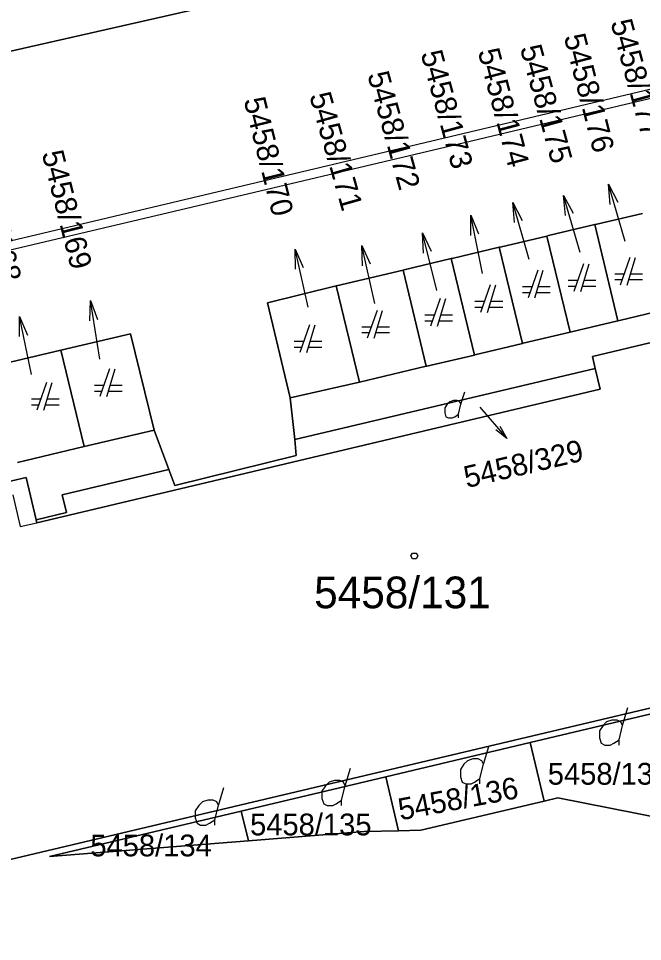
# Model space of a CAD drawing. Extents: x -263587 to -261993, y -1238795 to -1236748.
# Drawn here: x -262960.89 to -262929.36, y -1237151.67 to -1237105.05 of the extents above; entities that cross this region are included whole.
import ezdxf

# ---------------------------------------------------------------- set-up
doc = ezdxf.new("R2010")
doc.units = 0
doc.layers.add('Vrstva 1', color=7, linetype='Continuous')

msp = doc.modelspace()

# ---------------------------------------------------------------- linework, layer by layer
at = {"layer": 'Vrstva 1'}
for p, q in [((-262969.84, -1237108.64), (-262937.53, -1237101.31)), ((-262937.53, -1237101.31), (-262969.84, -1237108.64)), ((-262915.19, -1237105.37), (-263019.13, -1237129.98)), ((-262930.22, -1237109.39), (-262914.57, -1237105.67)), ((-262938.36, -1237111.32), (-262930.22, -1237109.39)), ((-262953.03, -1237114.78), (-262938.36, -1237111.32)), ((-262930.995, -1237114.443), (-262931.079, -1237113.427)), ((-262933.262, -1237115.006), (-262933.351, -1237113.99)), ((-262935.837, -1237115.36), (-262935.918, -1237114.344)), ((-262972.56, -1237119.39), (-262953.03, -1237114.78)), ((-262938.038, -1237116.008), (-262938.037, -1237114.988)), ((-262929.36, -1237114.9), (-262931.68, -1237115.44)), ((-262931.68, -1237115.44), (-262929.36, -1237114.9)), ((-262931.78, -1237115.46), (-262934.12, -1237116.02)), ((-262934.12, -1237116.02), (-262931.78, -1237115.46)), ((-262931.68, -1237115.44), (-262931.78, -1237115.46)), ((-262931.78, -1237115.46), (-262931.68, -1237115.44)), ((-262931.78, -1237115.46), (-262930.61, -1237120.33)), ((-262930.61, -1237120.33), (-262931.78, -1237115.46)), ((-262940.433, -1237116.906), (-262940.479, -1237115.887)), ((-262934.2, -1237116.04), (-262936.55, -1237116.6)), ((-262936.55, -1237116.6), (-262934.2, -1237116.04)), ((-262934.12, -1237116.02), (-262934.2, -1237116.04)), ((-262934.2, -1237116.04), (-262934.12, -1237116.02)), ((-262934.2, -1237116.04), (-262933.03, -1237120.9)), ((-262933.03, -1237120.9), (-262934.2, -1237116.04)), ((-262943.518, -1237117.541), (-262943.539, -1237116.521)), ((-262946.895, -1237117.723), (-262946.921, -1237116.704)), ((-262936.61, -1237116.61), (-262938.98, -1237117.17)), ((-262938.98, -1237117.17), (-262936.61, -1237116.61)), ((-262936.55, -1237116.6), (-262936.61, -1237116.61)), ((-262936.61, -1237116.61), (-262936.55, -1237116.6)), ((-262936.61, -1237116.61), (-262935.43, -1237121.47)), ((-262935.43, -1237121.47), (-262936.61, -1237116.61)), ((-262939.04, -1237117.18), (-262941.41, -1237117.75)), ((-262941.41, -1237117.75), (-262939.04, -1237117.18)), ((-262938.98, -1237117.17), (-262939.04, -1237117.18)), ((-262939.04, -1237117.18), (-262938.98, -1237117.17)), ((-262939.04, -1237117.18), (-262937.86, -1237122.05)), ((-262937.86, -1237122.05), (-262939.04, -1237117.18)), ((-262932.35, -1237117.45), (-262932.84, -1237118.85)), ((-262932.49, -1237118.85), (-262932.07, -1237117.45)), ((-262930, -1237117.12), (-262930.49, -1237118.52)), ((-262930.14, -1237118.52), (-262929.72, -1237117.12)), ((-262941.46, -1237117.76), (-262944.82, -1237118.55)), ((-262944.82, -1237118.55), (-262941.46, -1237117.76)), ((-262941.41, -1237117.75), (-262941.46, -1237117.76)), ((-262941.46, -1237117.76), (-262941.41, -1237117.75)), ((-262941.46, -1237117.76), (-262940.29, -1237122.62)), ((-262940.29, -1237122.62), (-262941.46, -1237117.76)), ((-262934.66, -1237117.77), (-262935.15, -1237119.17)), ((-262934.8, -1237119.17), (-262934.38, -1237117.77)), ((-262932.644, -1237118.29), (-262933.12, -1237118.29)), ((-262931.72, -1237118.29), (-262932.322, -1237118.29)), ((-262930.294, -1237117.96), (-262930.77, -1237117.96)), ((-262930.77, -1237118.24), (-262930.392, -1237118.24)), ((-262930.056, -1237118.24), (-262929.37, -1237118.24)), ((-262929.37, -1237117.96), (-262929.972, -1237117.96)), ((-262944.84, -1237118.56), (-262948.31, -1237119.41)), ((-262948.31, -1237119.41), (-262944.84, -1237118.56)), ((-262944.82, -1237118.55), (-262944.84, -1237118.56)), ((-262944.84, -1237118.56), (-262944.82, -1237118.55)), ((-262944.84, -1237118.56), (-262943.67, -1237123.42)), ((-262943.67, -1237123.42), (-262944.84, -1237118.56)), ((-262937.06, -1237118.51), (-262937.55, -1237119.91)), ((-262937.2, -1237119.91), (-262936.78, -1237118.51)), ((-262934.954, -1237118.61), (-262935.43, -1237118.61)), ((-262934.03, -1237118.61), (-262934.632, -1237118.61)), ((-262933.12, -1237118.57), (-262932.742, -1237118.57)), ((-262932.406, -1237118.57), (-262931.72, -1237118.57)), ((-262957.294, -1237120.317), (-262957.255, -1237119.298)), ((-262939.59, -1237119.2), (-262940.08, -1237120.6)), ((-262939.73, -1237120.6), (-262939.31, -1237119.2)), ((-262935.43, -1237118.89), (-262935.052, -1237118.89)), ((-262934.716, -1237118.89), (-262934.03, -1237118.89)), ((-262948.31, -1237119.41), (-262947.16, -1237124.21)), ((-262947.16, -1237124.21), (-262948.31, -1237119.41)), ((-262937.354, -1237119.35), (-262937.83, -1237119.35)), ((-262937.83, -1237119.63), (-262937.452, -1237119.63)), ((-262937.116, -1237119.63), (-262936.43, -1237119.63)), ((-262936.43, -1237119.35), (-262937.032, -1237119.35)), ((-262930.53, -1237120.31), (-262928.19, -1237119.75)), ((-262928.19, -1237119.75), (-262930.53, -1237120.31)), ((-262960.835, -1237121.12), (-262960.839, -1237120.1)), ((-262942.78, -1237119.8), (-262943.27, -1237121.2)), ((-262942.92, -1237121.2), (-262942.5, -1237119.8)), ((-262939.884, -1237120.04), (-262940.36, -1237120.04)), ((-262938.96, -1237120.04), (-262939.562, -1237120.04)), ((-262946.19, -1237120.53), (-262946.68, -1237121.93)), ((-262946.33, -1237121.93), (-262945.91, -1237120.53)), ((-262943.074, -1237120.64), (-262943.55, -1237120.64)), ((-262942.15, -1237120.64), (-262942.752, -1237120.64)), ((-262940.36, -1237120.32), (-262939.982, -1237120.32)), ((-262939.646, -1237120.32), (-262938.96, -1237120.32)), ((-262932.96, -1237120.88), (-262930.61, -1237120.33)), ((-262930.61, -1237120.33), (-262932.96, -1237120.88)), ((-262930.61, -1237120.33), (-262930.53, -1237120.31)), ((-262930.53, -1237120.31), (-262930.61, -1237120.33)), ((-262955.23, -1237120.98), (-262958.75, -1237121.81)), ((-262958.75, -1237121.81), (-262955.23, -1237120.98)), ((-262954.04, -1237125.84), (-262955.23, -1237120.98)), ((-262955.23, -1237120.98), (-262954.04, -1237125.84)), ((-262943.55, -1237120.92), (-262943.172, -1237120.92)), ((-262942.836, -1237120.92), (-262942.15, -1237120.92)), ((-262935.39, -1237121.46), (-262933.03, -1237120.9)), ((-262933.03, -1237120.9), (-262935.39, -1237121.46)), ((-262933.03, -1237120.9), (-262932.96, -1237120.88)), ((-262932.96, -1237120.88), (-262933.03, -1237120.9)), ((-262946.484, -1237121.37), (-262946.96, -1237121.37)), ((-262946.96, -1237121.65), (-262946.582, -1237121.65)), ((-262946.246, -1237121.65), (-262945.56, -1237121.65)), ((-262945.56, -1237121.37), (-262946.162, -1237121.37)), ((-262937.83, -1237122.04), (-262935.43, -1237121.47)), ((-262935.43, -1237121.47), (-262937.83, -1237122.04)), ((-262935.43, -1237121.47), (-262935.39, -1237121.46)), ((-262935.39, -1237121.46), (-262935.43, -1237121.47)), ((-262931.9, -1237122.12), (-262928.64, -1237121.35)), ((-262928.64, -1237121.35), (-262931.9, -1237122.12)), ((-262958.75, -1237121.81), (-262962.13, -1237122.61)), ((-262962.13, -1237122.61), (-262958.75, -1237121.81)), ((-262958.75, -1237121.81), (-262957.57, -1237126.67)), ((-262957.57, -1237126.67), (-262958.75, -1237121.81)), ((-262940.26, -1237122.61), (-262937.86, -1237122.05)), ((-262937.86, -1237122.05), (-262940.26, -1237122.61)), ((-262937.86, -1237122.05), (-262937.83, -1237122.04)), ((-262937.83, -1237122.04), (-262937.86, -1237122.05)), ((-262931.76, -1237122.73), (-262931.9, -1237122.12)), ((-262931.9, -1237122.12), (-262931.76, -1237122.73)), ((-262956.29, -1237122.75), (-262956.78, -1237124.15)), ((-262956.43, -1237124.15), (-262956.01, -1237122.75)), ((-262946.94, -1237126.32), (-262931.76, -1237122.73)), ((-262931.76, -1237122.73), (-262946.94, -1237126.32)), ((-262943.67, -1237123.42), (-262940.29, -1237122.62)), ((-262940.29, -1237122.62), (-262943.67, -1237123.42)), ((-262940.29, -1237122.62), (-262940.26, -1237122.61)), ((-262940.26, -1237122.61), (-262940.29, -1237122.62)), ((-262931.51, -1237123.78), (-262931.76, -1237122.73)), ((-262931.76, -1237122.73), (-262931.51, -1237123.78)), ((-262959.47, -1237123.44), (-262959.96, -1237124.84)), ((-262959.61, -1237124.84), (-262959.19, -1237123.44)), ((-262947.16, -1237124.21), (-262943.67, -1237123.42)), ((-262943.67, -1237123.42), (-262947.16, -1237124.21)), ((-262959.97, -1237130.52), (-262931.51, -1237123.78)), ((-262931.51, -1237123.78), (-262959.97, -1237130.52)), ((-262956.584, -1237123.59), (-262957.06, -1237123.59)), ((-262957.06, -1237123.87), (-262956.682, -1237123.87)), ((-262956.346, -1237123.87), (-262955.66, -1237123.87)), ((-262955.66, -1237123.59), (-262956.262, -1237123.59)), ((-262938.539, -1237124.537), (-262938.35, -1237123.907)), ((-262959.764, -1237124.28), (-262960.24, -1237124.28)), ((-262958.84, -1237124.28), (-262959.442, -1237124.28)), ((-262946.94, -1237126.32), (-262947.16, -1237124.21)), ((-262947.16, -1237124.21), (-262946.94, -1237126.32)), ((-262960.24, -1237124.56), (-262959.862, -1237124.56)), ((-262959.526, -1237124.56), (-262958.84, -1237124.56)), ((-262957.57, -1237126.67), (-262954.04, -1237125.84)), ((-262954.04, -1237125.84), (-262957.57, -1237126.67)), ((-262954.04, -1237125.84), (-262953.29, -1237127.84)), ((-262953.29, -1237127.84), (-262954.04, -1237125.84)), ((-262936.573, -1237125.652), (-262936.224, -1237126.275)), ((-262946.86, -1237127.12), (-262946.94, -1237126.32)), ((-262946.94, -1237126.32), (-262946.86, -1237127.12)), ((-262960.95, -1237127.48), (-262957.57, -1237126.67)), ((-262957.57, -1237126.67), (-262960.95, -1237127.48)), ((-262952.99, -1237128.64), (-262946.86, -1237127.12)), ((-262946.86, -1237127.12), (-262952.99, -1237128.64)), ((-262958.68, -1237129.12), (-262953.29, -1237127.84)), ((-262953.29, -1237127.84), (-262958.68, -1237129.12)), ((-262953.29, -1237127.84), (-262952.99, -1237128.64)), ((-262952.99, -1237128.64), (-262953.29, -1237127.84)), ((-262965.28, -1237129.36), (-262960.51, -1237128.23)), ((-262960.51, -1237128.23), (-262965.28, -1237129.36)), ((-262960.51, -1237128.23), (-262960, -1237130.38)), ((-262960, -1237130.38), (-262960.51, -1237128.23)), ((-262961.18, -1237129.11), (-262960.8, -1237130.71)), ((-262958.47, -1237130), (-262958.68, -1237129.12)), ((-262958.68, -1237129.12), (-262958.47, -1237130)), ((-262960, -1237130.38), (-262958.47, -1237130)), ((-262958.47, -1237130), (-262960, -1237130.38)), ((-262960, -1237130.38), (-262959.97, -1237130.52)), ((-262959.97, -1237130.52), (-262960, -1237130.38)), ((-262960.8, -1237130.71), (-262959.97, -1237130.52)), ((-262898.47, -1237132.66), (-262979.05, -1237151.73)), ((-262979.05, -1237151.73), (-262898.47, -1237132.66)), ((-262935.04, -1237141.62), (-262927.74, -1237139.89)), ((-262927.74, -1237139.89), (-262935.04, -1237141.62)), ((-262930.37, -1237140.76), (-262930.1, -1237139.86)), ((-262942.34, -1237143.35), (-262935.04, -1237141.62)), ((-262935.04, -1237141.62), (-262942.34, -1237143.35)), ((-262934.34, -1237144.59), (-262935.04, -1237141.62)), ((-262935.04, -1237141.62), (-262934.34, -1237144.59)), ((-262937.4, -1237142.72), (-262937.13, -1237141.82)), ((-262944.39, -1237143.81), (-262944.12, -1237142.91)), ((-262949.64, -1237145.08), (-262942.34, -1237143.35)), ((-262942.34, -1237143.35), (-262949.64, -1237145.08)), ((-262941.7, -1237146.08), (-262942.34, -1237143.35)), ((-262942.34, -1237143.35), (-262941.7, -1237146.08)), ((-262950.79, -1237144.8), (-262950.52, -1237143.9)), ((-262933.64, -1237144.42), (-262934.34, -1237144.59)), ((-262934.34, -1237144.59), (-262933.64, -1237144.42)), ((-262928.36, -1237145.46), (-262933.64, -1237144.42)), ((-262933.64, -1237144.42), (-262928.36, -1237145.46)), ((-262934.34, -1237144.59), (-262940.56, -1237146.05)), ((-262940.56, -1237146.05), (-262934.34, -1237144.59)), ((-262959.33, -1237147.37), (-262949.64, -1237145.08)), ((-262949.64, -1237145.08), (-262959.33, -1237147.37)), ((-262949.28, -1237146.58), (-262949.64, -1237145.08)), ((-262949.64, -1237145.08), (-262949.28, -1237146.58)), ((-262943.43, -1237146.12), (-262949.28, -1237146.58)), ((-262949.28, -1237146.58), (-262943.43, -1237146.12)), ((-262941.7, -1237146.08), (-262943.43, -1237146.12)), ((-262943.43, -1237146.12), (-262941.7, -1237146.08)), ((-262940.56, -1237146.05), (-262941.7, -1237146.08)), ((-262941.7, -1237146.08), (-262940.56, -1237146.05)), ((-262949.28, -1237146.58), (-262959.33, -1237147.37)), ((-262959.33, -1237147.37), (-262949.28, -1237146.58))]:
    msp.add_line(p, q, dxfattribs=at)
for points in [[(-262930.25, -1237116.31), (-262931.079, -1237113.427), (-262930.611, -1237114.333)], [(-262932.51, -1237116.87), (-262933.351, -1237113.99), (-262932.878, -1237114.894)], [(-262935.1, -1237117.23), (-262935.918, -1237114.344), (-262935.453, -1237115.251)], [(-262937.45, -1237117.93), (-262938.037, -1237114.988), (-262937.645, -1237115.93)], [(-262939.76, -1237118.8), (-262940.479, -1237115.887), (-262940.045, -1237116.81)], [(-262942.89, -1237119.45), (-262943.539, -1237116.521), (-262943.127, -1237117.454)], [(-262946.26, -1237119.63), (-262946.921, -1237116.704), (-262946.505, -1237117.635)], [(-262956.78, -1237122.26), (-262957.255, -1237119.298), (-262956.899, -1237120.254)], [(-262960.24, -1237123.04), (-262960.839, -1237120.1), (-262960.443, -1237121.04)], [(-262938.665, -1237125.23), (-262938.665, -1237125.041), (-262938.539, -1237124.537), (-262938.602, -1237124.411), (-262938.728, -1237124.348), (-262938.917, -1237124.348), (-262939.106, -1237124.411), (-262939.232, -1237124.537), (-262939.358, -1237124.726), (-262939.358, -1237124.978), (-262939.295, -1237125.167), (-262939.169, -1237125.23), (-262938.98, -1237125.23), (-262938.854, -1237125.167), (-262938.665, -1237125.041)], [(-262937.59, -1237124.68), (-262936.224, -1237126.275), (-262936.785, -1237125.834)], [(-262930.55, -1237141.75), (-262930.55, -1237141.48), (-262930.37, -1237140.76), (-262930.46, -1237140.58), (-262930.64, -1237140.49), (-262930.91, -1237140.49), (-262931.18, -1237140.58), (-262931.36, -1237140.76), (-262931.54, -1237141.03), (-262931.54, -1237141.39), (-262931.45, -1237141.66), (-262931.27, -1237141.75), (-262931, -1237141.75), (-262930.82, -1237141.66), (-262930.55, -1237141.48)], [(-262937.58, -1237143.71), (-262937.58, -1237143.44), (-262937.4, -1237142.72), (-262937.49, -1237142.54), (-262937.67, -1237142.45), (-262937.94, -1237142.45), (-262938.21, -1237142.54), (-262938.39, -1237142.72), (-262938.57, -1237142.99), (-262938.57, -1237143.35), (-262938.48, -1237143.62), (-262938.3, -1237143.71), (-262938.03, -1237143.71), (-262937.85, -1237143.62), (-262937.58, -1237143.44)], [(-262944.57, -1237144.8), (-262944.57, -1237144.53), (-262944.39, -1237143.81), (-262944.48, -1237143.63), (-262944.66, -1237143.54), (-262944.93, -1237143.54), (-262945.2, -1237143.63), (-262945.38, -1237143.81), (-262945.56, -1237144.08), (-262945.56, -1237144.44), (-262945.47, -1237144.71), (-262945.29, -1237144.8), (-262945.02, -1237144.8), (-262944.84, -1237144.71), (-262944.57, -1237144.53)], [(-262950.97, -1237145.79), (-262950.97, -1237145.52), (-262950.79, -1237144.8), (-262950.88, -1237144.62), (-262951.06, -1237144.53), (-262951.33, -1237144.53), (-262951.6, -1237144.62), (-262951.78, -1237144.8), (-262951.96, -1237145.07), (-262951.96, -1237145.43), (-262951.87, -1237145.7), (-262951.69, -1237145.79), (-262951.42, -1237145.79), (-262951.24, -1237145.7), (-262950.97, -1237145.52)]]:
    msp.add_lwpolyline(points, dxfattribs=at)
msp.add_lwpolyline([(-262940.8, -1237132.05), (-262940.71, -1237132.2), (-262940.8, -1237132.35), (-262940.98, -1237132.35), (-262941.07, -1237132.2), (-262940.98, -1237132.05)], close=True, dxfattribs=at)

# ---------------------------------------------------------------- texts
for s, rotation, p in [('5458/177', 285.2184, (-262930.991, -1237105.248)), ('5458/176', 284.3017, (-262933.349, -1237105.968)), ('5458/173', 285.2184, (-262940.581, -1237106.818)), ('5458/174', 284.76, (-262937.696, -1237106.713)), ('5458/175', 285.333, (-262935.567, -1237106.542)), ('5458/172', 285.5049, (-262943.276, -1237107.888)), ('5458/170', 283.9579, (-262949.524, -1237109.169)), ('5458/171', 285.8486, (-262946.209, -1237108.945)), ('5458/169', 284.1871, (-262959.724, -1237111.86)), ('5458/168', 283.9006, (-262963.257, -1237112.504)), ('5458/329', 13.2353, (-262938.246, -1237128.775)), ('5458/136', 10.657, (-262941.599, -1237145.555))]:
    msp.add_text(s, height=1.1, rotation=rotation, dxfattribs=at).set_placement(p)
for s, height, p in [('5458/131', 1.6, (-262945.957, -1237134.84)), ('5458/137', 1.1, (-262934.153, -1237143.75)), ('5458/135', 1.1, (-262949.193, -1237146.31)), ('5458/134', 1.1, (-262957.263, -1237147.37))]:
    msp.add_text(s, height=height, dxfattribs=at).set_placement(p)

doc.saveas('drawing.dxf')
